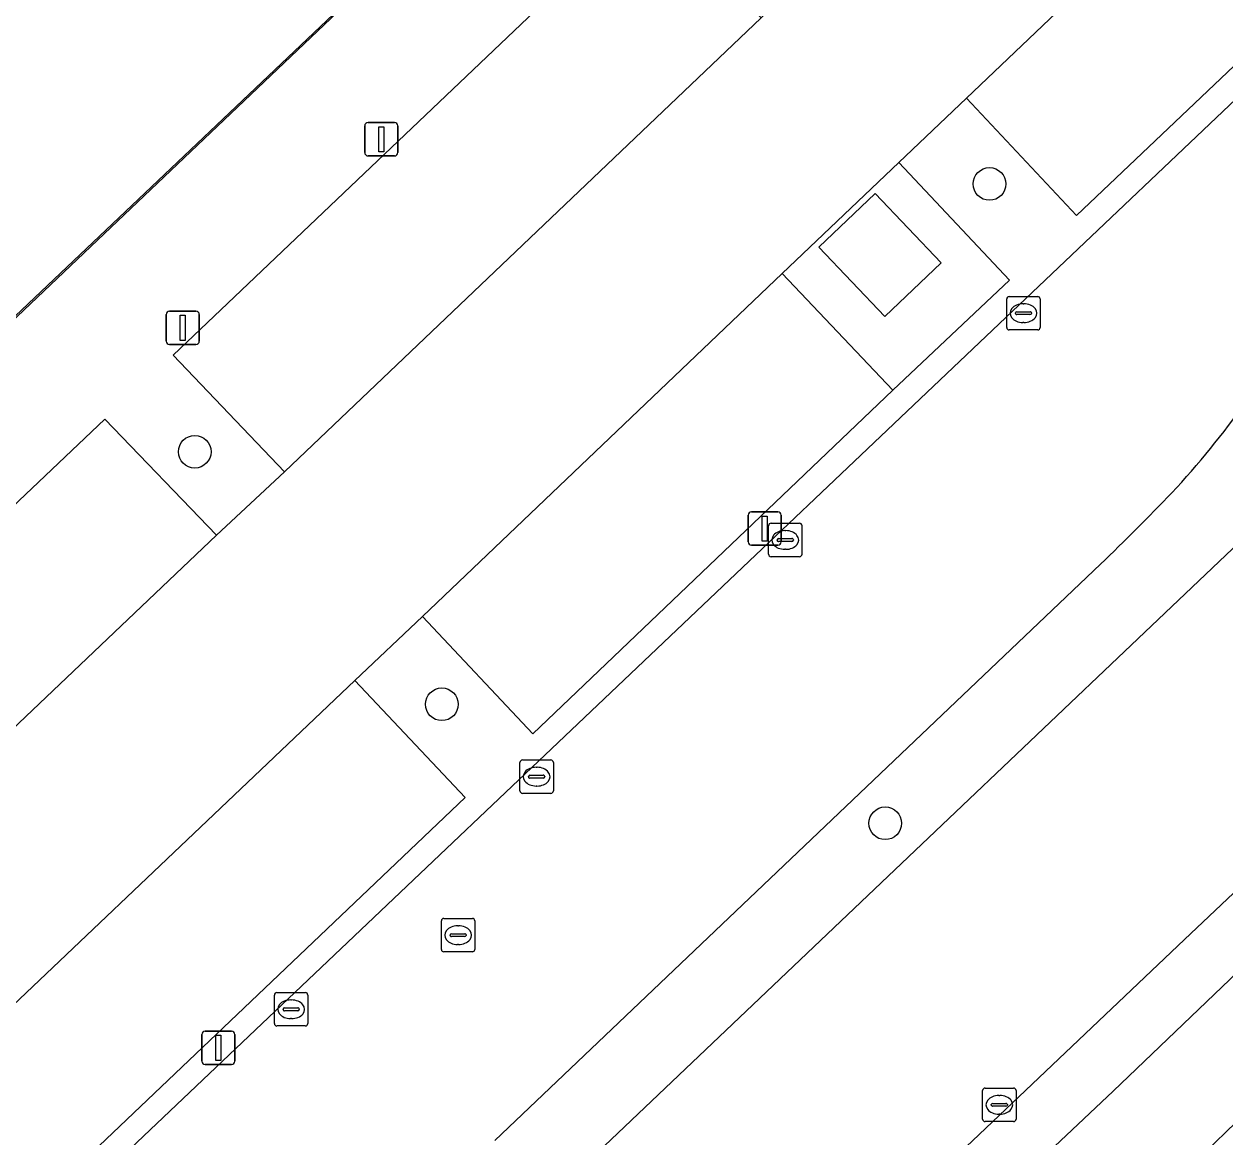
# Model space of a CAD drawing. Extents: x 156141 to 158132, y 385651 to 388333.
# Drawn here: x 156722.34 to 156758.3, y 388071.65 to 388104.97 of the extents above; entities that cross this region are included whole.
import ezdxf

# ---------------------------------------------------------------- set-up
doc = ezdxf.new("R2010")
doc.units = 0
for name, color, linetype in [('IMGEO_Berm_groen', 7, 'Continuous'), ('IMGEO_Boom', 7, 'Continuous'), ('IMGEO_Fietspad_gesloten', 7, 'Continuous'), ('IMGEO_Groenvoorziening', 7, 'Continuous'), ('IMGEO_Kolk', 7, 'Continuous'), ('IMGEO_Lage_trafo', 7, 'Continuous'), ('IMGEO_Lichtmast', 7, 'Continuous'), ('IMGEO_Lijnafwatering', 7, 'Continuous'), ('IMGEO_Parkeervlak_halfverhard', 7, 'Continuous'), ('IMGEO_Rijbaan_lokaal_gesloten', 7, 'Continuous'), ('IMGEO_Rijbaan_lokaal_open', 7, 'Continuous'), ('IMGEO_Rioolput', 7, 'Continuous'), ('IMGEO_Voetpad_open', 7, 'Continuous')]:
    doc.layers.add(name, color=color, linetype=linetype)

msp = doc.modelspace()

# ---------------------------------------------------------------- linework, layer by layer
at = {"layer": 'IMGEO_Berm_groen'}
for points in [[(156776.683, 388127.563), (156775.957, 388126.886), (156779.277, 388123.442), (156770.259, 388114.824), (156766.903, 388118.293), (156764.848, 388116.352), (156768.191, 388112.853), (156753.854, 388099.231), (156750.558, 388102.747), (156748.531, 388100.824), (156751.849, 388097.299), (156748.355, 388094.002), (156737.576, 388083.716), (156734.269, 388087.233), (156732.242, 388085.318), (156735.551, 388081.817), (156721.27, 388068.238)], [(156670.342, 388018.939), (156760.794, 388104.778)], [(156735.175, 388069.552), (156734.052, 388066.003), (156771.27, 388101.372)], [(156754.574, 388088.795), (156736.437, 388071.544)]]:
    msp.add_lwpolyline(points, dxfattribs=at)
msp.add_lwpolyline([(156761.237, 388079.04), (156761.993, 388079.81), (156760.755, 388081.032), (156757.081, 388077.566), (156720.604, 388042.946), (156720.618, 388040.664), (156754.949, 388073.025)], close=True, dxfattribs=at)
for centre, radius, start, end in [((156737.784, 388108.614), 25.896, 316.9435, 332.4797), ((156690.637, 388154.595), 91.747, 314.17769, 316.06378)]:
    msp.add_arc(centre, radius, start, end, dxfattribs=at)
at = {"layer": 'IMGEO_Boom'}
for centre in [(156751.247, 388100.179), (156727.451, 388092.163), (156734.849, 388084.604), (156748.126, 388081.042)]:
    msp.add_circle(centre, 0.489, dxfattribs=at)
at = {"layer": 'IMGEO_Fietspad_gesloten'}
msp.add_lwpolyline([(156690.735, 388007.256), (156702.976, 388019.005), (156708.744, 388024.536), (156717.055, 388032.422), (156722.434, 388037.525), (156757.12, 388070.631), (156763.437, 388076.74), (156761.237, 388079.04), (156754.949, 388073.025), (156720.618, 388040.664), (156714.302, 388034.663), (156706.334, 388027.093), (156700.555, 388021.629), (156688.291, 388009.93), (156656.361, 387979.41), (156646.237, 387969.788), (156644.137, 387967.854), (156643.566, 387967.291), (156643.508, 387967.236), (156621.872, 387946.845), (156621.827, 387946.803), (156614.845, 387940.229), (156606.368, 387932.324)], dxfattribs=at)
at = {"layer": 'IMGEO_Groenvoorziening'}
for points in [[(156764.38, 388136.295), (156733.965, 388107.459), (156732.988, 388106.533), (156732.524, 388106.093), (156651.226, 388028.872)], [(156710.474, 388079.585), (156724.759, 388093.143), (156728.105, 388089.669), (156730.135, 388091.562), (156726.802, 388095.058), (156741.095, 388108.653), (156741.15, 388108.595), (156743.156, 388110.487), (156743.094, 388110.552), (156757.372, 388124.164), (156760.725, 388120.676), (156762.728, 388122.593), (156759.387, 388126.065), (156768.458, 388134.643), (156771.778, 388131.207), (156773.807, 388133.11)], [(156765.626, 388078.762), (156763.437, 388076.74), (156757.12, 388070.631), (156722.434, 388037.525), (156725.316, 388034.448), (156726.084, 388033.628), (156727.123, 388032.519), (156728.063, 388031.516), (156798.092, 388098.13), (156792.456, 388104.061)]]:
    msp.add_lwpolyline(points, dxfattribs=at)
at = {"layer": 'IMGEO_Kolk'}
for p, q in [((156751.838, 388096.811), (156752.69, 388096.811)), ((156751.763, 388095.885), (156751.763, 388096.737)), ((156752.251, 388096.591), (156752.276, 388096.591)), ((156752.764, 388096.737), (156752.764, 388095.885)), ((156752.022, 388096.305), (156752.022, 388096.317)), ((156752.46, 388096.268), (156752.062, 388096.268)), ((156752.065, 388096.354), (156752.463, 388096.354)), ((156752.274, 388096.031), (156752.249, 388096.031)), ((156752.506, 388096.317), (156752.506, 388096.305)), ((156752.69, 388095.811), (156751.838, 388095.811)), ((156744.632, 388089.097), (156744.632, 388089.949)), ((156744.707, 388090.023), (156745.559, 388090.023)), ((156745.633, 388089.949), (156745.633, 388089.097)), ((156744.934, 388089.566), (156745.332, 388089.566)), ((156745.12, 388089.803), (156745.145, 388089.803)), ((156744.891, 388089.517), (156744.891, 388089.529)), ((156745.329, 388089.48), (156744.931, 388089.48)), ((156745.143, 388089.243), (156745.118, 388089.243)), ((156745.375, 388089.529), (156745.375, 388089.517)), ((156745.559, 388089.023), (156744.707, 388089.023)), ((156737.187, 388082.012), (156737.187, 388082.864)), ((156737.262, 388082.938), (156738.114, 388082.938)), ((156738.188, 388082.864), (156738.188, 388082.012)), ((156737.446, 388082.432), (156737.446, 388082.444)), ((156737.884, 388082.395), (156737.486, 388082.395)), ((156737.489, 388082.481), (156737.887, 388082.481)), ((156737.675, 388082.718), (156737.7, 388082.718)), ((156737.93, 388082.444), (156737.93, 388082.432)), ((156737.698, 388082.158), (156737.673, 388082.158)), ((156738.114, 388081.938), (156737.262, 388081.938)), ((156729.837, 388075.049), (156729.837, 388075.901)), ((156729.912, 388075.975), (156730.764, 388075.975)), ((156730.838, 388075.901), (156730.838, 388075.049)), ((156730.325, 388075.755), (156730.35, 388075.755)), ((156730.096, 388075.469), (156730.096, 388075.481)), ((156730.534, 388075.432), (156730.136, 388075.432)), ((156730.139, 388075.518), (156730.537, 388075.518)), ((156730.348, 388075.195), (156730.323, 388075.195)), ((156730.58, 388075.481), (156730.58, 388075.469)), ((156730.764, 388074.975), (156729.912, 388074.975)), ((156751.041, 388072.189), (156751.041, 388073.041)), ((156751.116, 388073.115), (156751.968, 388073.115)), ((156752.042, 388073.041), (156752.042, 388072.189)), ((156751.343, 388072.658), (156751.741, 388072.658)), ((156751.529, 388072.895), (156751.554, 388072.895)), ((156751.3, 388072.609), (156751.3, 388072.621)), ((156751.738, 388072.572), (156751.34, 388072.572)), ((156751.552, 388072.335), (156751.527, 388072.335)), ((156751.784, 388072.621), (156751.784, 388072.609)), ((156751.968, 388072.115), (156751.116, 388072.115))]:
    msp.add_line(p, q, dxfattribs=at)
for points in [[(156751.838, 388096.811), (156752.69, 388096.811)], [(156751.763, 388095.885), (156751.763, 388096.737)], [(156752.764, 388096.737), (156752.764, 388095.885)], [(156752.69, 388095.811), (156751.838, 388095.811)], [(156744.632, 388089.097), (156744.632, 388089.949)], [(156744.707, 388090.023), (156745.559, 388090.023)], [(156745.633, 388089.949), (156745.633, 388089.097)], [(156745.559, 388089.023), (156744.707, 388089.023)], [(156737.187, 388082.012), (156737.187, 388082.864)], [(156737.262, 388082.938), (156738.114, 388082.938)], [(156738.188, 388082.864), (156738.188, 388082.012)], [(156738.114, 388081.938), (156737.262, 388081.938)], [(156729.837, 388075.049), (156729.837, 388075.901)], [(156729.912, 388075.975), (156730.764, 388075.975)], [(156730.838, 388075.901), (156730.838, 388075.049)], [(156730.764, 388074.975), (156729.912, 388074.975)], [(156751.041, 388072.189), (156751.041, 388073.041)], [(156751.116, 388073.115), (156751.968, 388073.115)], [(156752.042, 388073.041), (156752.042, 388072.189)], [(156751.968, 388072.115), (156751.116, 388072.115)]]:
    msp.add_lwpolyline(points, dxfattribs=at)
for centre, radius, start, end in [((156751.84, 388096.735), 0.0765, 91.552, 178.448), ((156751.84, 388096.735), 0.0765, 91.552, 178.448), ((156752.688, 388096.735), 0.0765, 1.552, 88.448), ((156752.688, 388096.735), 0.0765, 1.552, 88.448), ((156752.062, 388096.314), 0.0403, 85.8775, 175.7526), ((156752.059, 388096.304), 0.0366, 178.938, 274.7102), ((156752.463, 388096.311), 0.043, 264.8664, 352.4533), ((156752.467, 388096.316), 0.0386, 1.7309, 96.639), ((156751.84, 388095.887), 0.0765, 181.552, 268.448), ((156751.84, 388095.887), 0.0765, 181.552, 268.448), ((156752.688, 388095.887), 0.0765, 271.552, 358.448), ((156752.688, 388095.887), 0.0765, 271.552, 358.448), ((156744.709, 388089.947), 0.0765, 91.552, 178.448), ((156744.709, 388089.947), 0.0765, 91.552, 178.448), ((156745.557, 388089.947), 0.0765, 1.552, 88.448), ((156745.557, 388089.947), 0.0765, 1.552, 88.448), ((156744.931, 388089.526), 0.0403, 85.8775, 175.7526), ((156745.336, 388089.528), 0.0386, 1.7309, 96.639), ((156744.928, 388089.516), 0.0366, 178.938, 274.7102), ((156745.332, 388089.523), 0.043, 264.8664, 352.4533), ((156744.709, 388089.099), 0.0765, 181.552, 268.448), ((156744.709, 388089.099), 0.0765, 181.552, 268.448), ((156745.557, 388089.099), 0.0765, 271.552, 358.448), ((156745.557, 388089.099), 0.0765, 271.552, 358.448), ((156737.264, 388082.862), 0.0765, 91.552, 178.448), ((156737.264, 388082.862), 0.0765, 91.552, 178.448), ((156738.112, 388082.862), 0.0765, 1.552, 88.448), ((156738.112, 388082.862), 0.0765, 1.552, 88.448), ((156737.486, 388082.441), 0.0403, 85.8775, 175.7526), ((156737.483, 388082.431), 0.0366, 178.938, 274.7102), ((156737.887, 388082.438), 0.043, 264.8664, 352.4533), ((156737.891, 388082.443), 0.0386, 1.7309, 96.639), ((156737.264, 388082.014), 0.0765, 181.552, 268.448), ((156737.264, 388082.014), 0.0765, 181.552, 268.448), ((156738.112, 388082.014), 0.0765, 271.552, 358.448), ((156738.112, 388082.014), 0.0765, 271.552, 358.448), ((156729.914, 388075.899), 0.0765, 91.552, 178.448), ((156729.914, 388075.899), 0.0765, 91.552, 178.448), ((156730.762, 388075.899), 0.0765, 1.552, 88.448), ((156730.762, 388075.899), 0.0765, 1.552, 88.448), ((156730.136, 388075.478), 0.0403, 85.8775, 175.7526), ((156730.133, 388075.468), 0.0366, 178.938, 274.7102), ((156730.537, 388075.475), 0.043, 264.8664, 352.4533), ((156730.541, 388075.48), 0.0386, 1.7309, 96.639), ((156729.914, 388075.051), 0.0765, 181.552, 268.448), ((156729.914, 388075.051), 0.0765, 181.552, 268.448), ((156730.762, 388075.051), 0.0765, 271.552, 358.448), ((156730.762, 388075.051), 0.0765, 271.552, 358.448), ((156751.118, 388073.039), 0.0765, 91.552, 178.448), ((156751.118, 388073.039), 0.0765, 91.552, 178.448), ((156751.966, 388073.039), 0.0765, 1.552, 88.448), ((156751.966, 388073.039), 0.0765, 1.552, 88.448), ((156751.34, 388072.618), 0.0403, 85.8775, 175.7526), ((156751.745, 388072.62), 0.0386, 1.7309, 96.639), ((156751.337, 388072.608), 0.0366, 178.938, 274.7102), ((156751.741, 388072.615), 0.043, 264.8664, 352.4533), ((156751.118, 388072.191), 0.0765, 181.552, 268.448), ((156751.118, 388072.191), 0.0765, 181.552, 268.448), ((156751.966, 388072.191), 0.0765, 271.552, 358.448), ((156751.966, 388072.191), 0.0765, 271.552, 358.448)]:
    msp.add_arc(centre, radius, start, end, dxfattribs=at)
for centre, major_axis, ratio, start_param, end_param in [((156752.25, 388096.311), (-0.387, 0.002), 0.722429, 4.712389, 7.853982), ((156752.275, 388096.311), (-0.39, 0.002), 0.717154, 1.570796, 4.712389), ((156745.119, 388089.523), (-0.387, 0.002), 0.722429, 4.712389, 7.853982), ((156745.144, 388089.523), (-0.39, 0.002), 0.717154, 1.570796, 4.712389), ((156737.674, 388082.438), (-0.387, 0.002), 0.722429, 4.712389, 7.853982), ((156737.699, 388082.438), (-0.39, 0.002), 0.717154, 1.570796, 4.712389), ((156730.324, 388075.475), (-0.387, 0.002), 0.722429, 4.712389, 7.853982), ((156730.349, 388075.475), (-0.39, 0.002), 0.717154, 1.570796, 4.712389), ((156751.528, 388072.615), (-0.387, 0.002), 0.722429, 4.712389, 7.853982), ((156751.553, 388072.615), (-0.39, 0.002), 0.717154, 1.570796, 4.712389)]:
    msp.add_ellipse(centre, major_axis=major_axis, ratio=ratio, start_param=start_param, end_param=end_param, dxfattribs=at)
at = {"layer": 'IMGEO_Lage_trafo'}
msp.add_lwpolyline([(156747.821, 388099.894), (156746.136, 388098.286), (156748.112, 388096.211), (156749.804, 388097.823)], close=True, dxfattribs=at)
at = {"layer": 'IMGEO_Lichtmast'}
for p, q in [((156732.541, 388101.117), (156732.541, 388101.917)), ((156732.541, 388101.917), (156732.541, 388101.117)), ((156732.641, 388102.017), (156733.431, 388102.017)), ((156733.431, 388102.017), (156732.641, 388102.017)), ((156733.531, 388101.917), (156733.531, 388101.117)), ((156733.531, 388101.117), (156733.531, 388101.917)), ((156733.431, 388101.017), (156732.641, 388101.017)), ((156732.641, 388101.017), (156733.431, 388101.017)), ((156726.598, 388095.472), (156726.598, 388096.272)), ((156726.598, 388096.272), (156726.598, 388095.472)), ((156726.698, 388096.372), (156727.488, 388096.372)), ((156727.488, 388096.372), (156726.698, 388096.372)), ((156727.588, 388096.272), (156727.588, 388095.472)), ((156727.588, 388095.472), (156727.588, 388096.272)), ((156727.488, 388095.372), (156726.698, 388095.372)), ((156726.698, 388095.372), (156727.488, 388095.372)), ((156744.122, 388090.365), (156744.912, 388090.365)), ((156744.912, 388090.365), (156744.122, 388090.365)), ((156744.022, 388089.465), (156744.022, 388090.265)), ((156744.022, 388090.265), (156744.022, 388089.465)), ((156745.012, 388090.265), (156745.012, 388089.465)), ((156745.012, 388089.465), (156745.012, 388090.265)), ((156744.912, 388089.365), (156744.122, 388089.365)), ((156744.122, 388089.365), (156744.912, 388089.365)), ((156727.764, 388074.822), (156728.554, 388074.822)), ((156728.554, 388074.822), (156727.764, 388074.822)), ((156727.664, 388073.922), (156727.664, 388074.722)), ((156727.664, 388074.722), (156727.664, 388073.922)), ((156728.654, 388074.722), (156728.654, 388073.922)), ((156728.654, 388073.922), (156728.654, 388074.722)), ((156728.554, 388073.822), (156727.764, 388073.822)), ((156727.764, 388073.822), (156728.554, 388073.822))]:
    msp.add_line(p, q, dxfattribs=at)
for points in [[(156732.961, 388101.892), (156733.111, 388101.892), (156733.111, 388101.142), (156732.961, 388101.142), (156732.961, 388101.892)], [(156727.018, 388096.247), (156727.168, 388096.247), (156727.168, 388095.497), (156727.018, 388095.497), (156727.018, 388096.247)], [(156744.442, 388090.24), (156744.592, 388090.24), (156744.592, 388089.49), (156744.442, 388089.49), (156744.442, 388090.24)], [(156728.084, 388074.697), (156728.234, 388074.697), (156728.234, 388073.947), (156728.084, 388073.947), (156728.084, 388074.697)]]:
    msp.add_lwpolyline(points, dxfattribs=at)
for centre, start, end in [((156732.641, 388101.917), 90, 180), ((156732.641, 388101.917), 90, 180), ((156733.431, 388101.917), 0, 90), ((156733.431, 388101.917), 360, 90), ((156732.641, 388101.117), 180, 270), ((156732.641, 388101.117), 180, 270), ((156733.431, 388101.117), 270, 0), ((156733.431, 388101.117), 270, 0), ((156726.698, 388096.272), 90, 180), ((156726.698, 388096.272), 90, 180), ((156727.488, 388096.272), 0, 90), ((156727.488, 388096.272), 360, 90), ((156726.698, 388095.472), 180, 270), ((156726.698, 388095.472), 180, 270), ((156727.488, 388095.472), 270, 0), ((156727.488, 388095.472), 270, 0), ((156744.122, 388090.265), 90, 180), ((156744.122, 388090.265), 90, 180), ((156744.912, 388090.265), 0, 90), ((156744.912, 388090.265), 360, 90), ((156744.122, 388089.465), 180, 270), ((156744.122, 388089.465), 180, 270), ((156744.912, 388089.465), 270, 0), ((156744.912, 388089.465), 270, 0), ((156727.764, 388074.722), 90, 180), ((156727.764, 388074.722), 90, 180), ((156728.554, 388074.722), 0, 90), ((156728.554, 388074.722), 360, 90), ((156727.764, 388073.922), 180, 270), ((156727.764, 388073.922), 180, 270), ((156728.554, 388073.922), 270, 0), ((156728.554, 388073.922), 270, 0)]:
    msp.add_arc(centre, 0.1, start, end, dxfattribs=at)
at = {"layer": 'IMGEO_Lijnafwatering'}
msp.add_lwpolyline([(156719.337, 388093.639), (156732.962, 388106.561)], dxfattribs=at)
at = {"layer": 'IMGEO_Parkeervlak_halfverhard'}
for points in [[(156764.848, 388116.352), (156750.558, 388102.747), (156753.854, 388099.231), (156768.191, 388112.853)], [(156744.408, 388105.155), (156741.15, 388108.595), (156741.095, 388108.653), (156726.802, 388095.058), (156730.135, 388091.562)], [(156748.355, 388094.002), (156745.037, 388097.499), (156734.269, 388087.233), (156737.576, 388083.716)], [(156728.105, 388089.669), (156724.759, 388093.143), (156710.474, 388079.585), (156713.816, 388076.083)], [(156732.242, 388085.318), (156717.976, 388071.762), (156721.27, 388068.238), (156735.551, 388081.817)]]:
    msp.add_lwpolyline(points, close=True, dxfattribs=at)
at = {"layer": 'IMGEO_Rijbaan_lokaal_gesloten'}
for points in [[(156646.532, 388023.876), (156651.463, 388028.623), (156651.226, 388028.872), (156732.524, 388106.093), (156732.988, 388106.533), (156732.962, 388106.561), (156706.487, 388134.255), (156698.079, 388143.248), (156697.941, 388143.396), (156692.7, 388148.628), (156687.199, 388154.591), (156646.005, 388115.411), (156600.051, 388071.963)], [(156763.822, 388101.553), (156760.794, 388104.778), (156670.342, 388018.939), (156672.669, 388016.55), (156674.29, 388018.121)], [(156771.958, 388102.013), (156771.27, 388101.372), (156734.052, 388066.003), (156728.249, 388060.489), (156722.704, 388055.35), (156681.671, 388016.444), (156676.723, 388011.622), (156676.011, 388010.947), (156660.603, 387996.578), (156660.73, 387996.45), (156660.017, 387995.742), (156645.355, 387981.877)], [(156736.437, 388071.544), (156754.574, 388088.795)], [(156645.163, 387970.971), (156649.121, 387975.504), (156649.342, 387975.289), (156681.971, 388006.289), (156698.216, 388021.752), (156706.311, 388029.372), (156711.974, 388034.75), (156720.604, 388042.946), (156757.081, 388077.566), (156760.755, 388081.032), (156763.437, 388083.597)]]:
    msp.add_lwpolyline(points, dxfattribs=at)
for centre, radius, start, end in [((156737.784, 388108.614), 25.896, 316.9435, 332.4797), ((156690.637, 388154.595), 91.747, 314.17769, 316.06378)]:
    msp.add_arc(centre, radius, start, end, dxfattribs=at)
at = {"layer": 'IMGEO_Rijbaan_lokaal_open'}
for points in [[(156786.177, 388136.523), (156787.021, 388137.351), (156804.809, 388154.272), (156800.625, 388158.603), (156791.586, 388149.987), (156782.822, 388141.664), (156781.092, 388140.014), (156778.459, 388137.514), (156776.425, 388135.604), (156773.807, 388133.11), (156771.778, 388131.207), (156762.728, 388122.593), (156760.725, 388120.676), (156746.333, 388107.184), (156746.422, 388107.092), (156744.408, 388105.155), (156730.135, 388091.562), (156728.105, 388089.669), (156713.816, 388076.083)], [(156717.976, 388071.762), (156732.242, 388085.318), (156734.269, 388087.233), (156745.037, 388097.499), (156748.531, 388100.824), (156750.558, 388102.747), (156764.848, 388116.352), (156766.903, 388118.293), (156775.957, 388126.886), (156776.683, 388127.563)]]:
    msp.add_lwpolyline(points, dxfattribs=at)
at = {"layer": 'IMGEO_Rioolput'}
for p, q in [((156734.836, 388077.268), (156734.836, 388078.12)), ((156734.911, 388078.194), (156735.763, 388078.194)), ((156735.837, 388078.12), (156735.837, 388077.268)), ((156735.095, 388077.688), (156735.095, 388077.7)), ((156735.138, 388077.737), (156735.536, 388077.737)), ((156735.324, 388077.974), (156735.349, 388077.974)), ((156735.579, 388077.7), (156735.579, 388077.688)), ((156735.533, 388077.651), (156735.135, 388077.651)), ((156735.347, 388077.414), (156735.322, 388077.414)), ((156735.763, 388077.194), (156734.911, 388077.194))]:
    msp.add_line(p, q, dxfattribs=at)
for points in [[(156734.836, 388077.268), (156734.836, 388078.12)], [(156734.911, 388078.194), (156735.763, 388078.194)], [(156735.837, 388078.12), (156735.837, 388077.268)], [(156735.763, 388077.194), (156734.911, 388077.194)]]:
    msp.add_lwpolyline(points, dxfattribs=at)
for centre, radius, start, end in [((156734.913, 388078.118), 0.0765, 91.552, 178.448), ((156734.913, 388078.118), 0.0765, 91.552, 178.448), ((156735.761, 388078.118), 0.0765, 1.552, 88.448), ((156735.761, 388078.118), 0.0765, 1.552, 88.448), ((156735.135, 388077.697), 0.0403, 85.8775, 175.7526), ((156735.54, 388077.699), 0.0386, 1.7309, 96.639), ((156735.132, 388077.687), 0.0366, 178.938, 274.7102), ((156735.536, 388077.694), 0.043, 264.8664, 352.4533), ((156734.913, 388077.27), 0.0765, 181.552, 268.448), ((156734.913, 388077.27), 0.0765, 181.552, 268.448), ((156735.761, 388077.27), 0.0765, 271.552, 358.448), ((156735.761, 388077.27), 0.0765, 271.552, 358.448)]:
    msp.add_arc(centre, radius, start, end, dxfattribs=at)
for centre, major_axis, ratio, start_param, end_param in [((156735.323, 388077.694), (-0.387, 0.002), 0.722429, 4.712389, 7.853982), ((156735.348, 388077.694), (-0.39, 0.002), 0.717154, 1.570796, 4.712389)]:
    msp.add_ellipse(centre, major_axis=major_axis, ratio=ratio, start_param=start_param, end_param=end_param, dxfattribs=at)
at = {"layer": 'IMGEO_Voetpad_open'}
for points in [[(156748.531, 388100.824), (156745.037, 388097.499), (156748.355, 388094.002), (156751.849, 388097.299)], [(156748.112, 388096.211), (156746.136, 388098.286), (156747.821, 388099.894), (156749.804, 388097.823)]]:
    msp.add_lwpolyline(points, close=True, dxfattribs=at)

doc.saveas('drawing.dxf')
